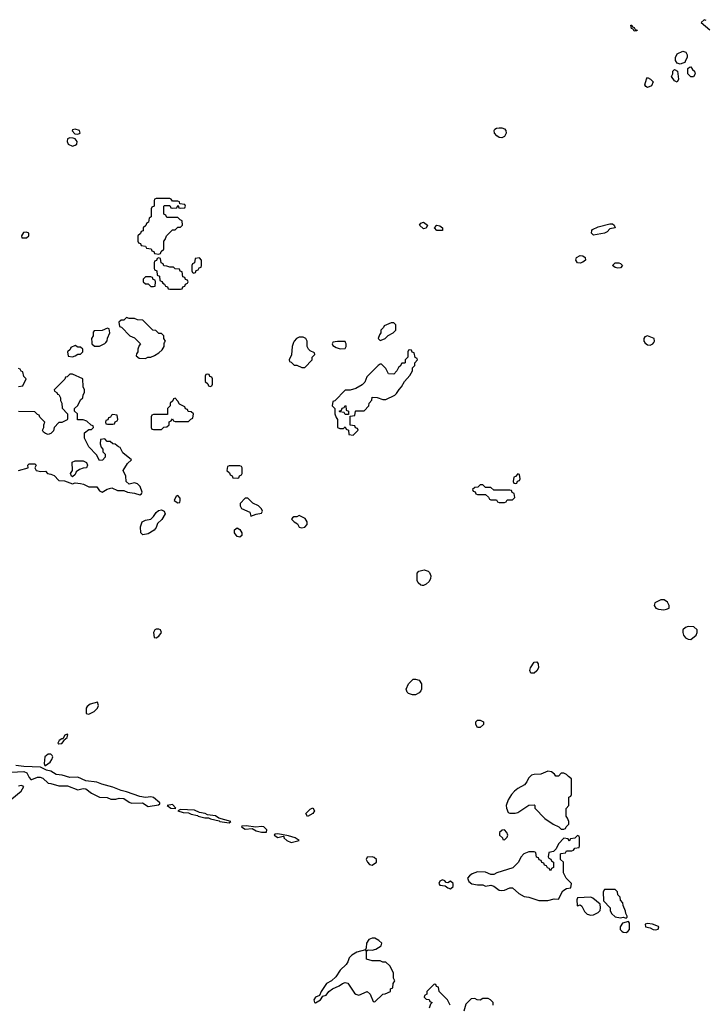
# Model space of a CAD drawing. Header units: inches. Extents: x 2380053 to 2584298, y 380219 to 546618.
# Tile 465 of 656: x 2482839 to 2487910, y 455096 to 462391. Entities that reach past the tile are written whole.
import ezdxf

# ---------------------------------------------------------------- set-up
doc = ezdxf.new("R2010")
doc.units = ezdxf.units.IN
doc.header["$MEASUREMENT"] = 0
doc.layers.add('C4485', color=7, linetype='Continuous')
doc.layers.add('C4486', color=7, linetype='Continuous')

msp = doc.modelspace()

# ---------------------------------------------------------------- linework, layer by layer
at = {"layer": 'C4485', "color": 2}
for points, elevation in [([(2483250, 459978), (2483218, 459962), (2483212.7, 459947.3), (2483194, 459930), (2483198, 459898), (2483230, 459894), (2483250, 459902), (2483270, 459914), (2483290, 459914), (2483306, 459930), (2483306, 459950), (2483290, 459966), (2483270, 459966)], 50), ([(2485730, 459946), (2485718, 459942), (2485714, 459930), (2485714, 459890), (2485694, 459870), (2485694, 459850), (2485690, 459846), (2485670, 459846), (2485656.9, 459823.1), (2485644.7, 459815.3), (2485632, 459790), (2485610, 459766), (2485570, 459768), (2485550, 459806), (2485518, 459838), (2485510, 459838), (2485494, 459830), (2485410, 459746), (2485395.3, 459704.7), (2485375.3, 459684.7), (2485330, 459658), (2485287.3, 459647.3), (2485250, 459646), (2485172.7, 459567.3), (2485158, 459562), (2485154, 459530), (2485174, 459510), (2485174, 459470), (2485183.6, 459443.6), (2485194, 459430), (2485194, 459370), (2485210, 459362), (2485238, 459362), (2485250, 459374), (2485258, 459358), (2485274, 459350), (2485278, 459318), (2485310, 459314), (2485346, 459350), (2485342, 459362), (2485327.3, 459367.3), (2485322, 459382), (2485287.3, 459387.3), (2485286, 459454), (2485322, 459458), (2485326, 459490), (2485330, 459494), (2485390, 459494), (2485426, 459530), (2485428, 459550), (2485447.3, 459572.7), (2485450, 459594), (2485487.3, 459592.7), (2485530, 459578), (2485550, 459578), (2485618, 459610), (2485630, 459622), (2485649, 459651), (2485668, 459670), (2485688.9, 459711.1), (2485730, 459754), (2485748, 459790), (2485748.4, 459811.6), (2485766, 459830), (2485766, 459850), (2485786, 459870), (2485782, 459882), (2485767.3, 459887.3), (2485762, 459922), (2485747.3, 459927.3), (2485742, 459942)], 50), ([(2484230, 459766), (2484218, 459762), (2484214, 459750), (2484214, 459710), (2484232.7, 459692.7), (2484238, 459678), (2484250, 459674), (2484262, 459678), (2484266, 459690), (2484266, 459730), (2484262, 459742), (2484247.3, 459747.3), (2484242, 459762)], 50), ([(2483990, 459586), (2483978, 459582), (2483972.7, 459567.3), (2483954, 459550), (2483954, 459530), (2483934, 459510), (2483932.7, 459467.3), (2483830, 459466), (2483818, 459462), (2483814, 459450), (2483814, 459370), (2483818, 459358), (2483830, 459354), (2483890, 459354), (2483907.3, 459372.7), (2483930, 459374), (2483946, 459390), (2483947.3, 459412.7), (2483962, 459418), (2483970, 459434), (2483978, 459418), (2483990, 459414), (2484090, 459414), (2484107.3, 459432.7), (2484122, 459438), (2484126, 459470), (2484110, 459486), (2484087.3, 459487.3), (2484082, 459502), (2484067.3, 459507.3), (2484062, 459522), (2484022, 459542), (2484010, 459566)], 50), ([(2485250, 459466), (2485242, 459482), (2485210, 459486), (2485206, 459490), (2485222, 459498), (2485227.3, 459512.7), (2485242, 459518), (2485250, 459534), (2485254, 459530), (2485258, 459498), (2485274, 459490), (2485274, 459466), (2485270, 459466)], 50), ([(2483530, 459466), (2483518, 459462), (2483512.7, 459447.3), (2483498, 459442), (2483492.7, 459427.3), (2483478, 459422), (2483474, 459410), (2483478, 459398), (2483490, 459394), (2483530, 459394), (2483542, 459398), (2483547.3, 459412.7), (2483562, 459418), (2483566, 459430), (2483562, 459462)], 50), ([(2483230, 459004), (2483222, 459010), (2483215.3, 459030), (2483229, 459050), (2483227.3, 459112.7), (2483250, 459122), (2483310, 459122), (2483334, 459110), (2483342, 459090), (2483334, 459070), (2483310, 459068.7), (2483282, 459058), (2483258, 459042), (2483250, 459022)], 50), ([(2484470, 459086), (2484390, 459086), (2484378, 459082), (2484374, 459050), (2484392.7, 459032.7), (2484398, 459018), (2484412.7, 459012.7), (2484418, 458998), (2484450, 458994), (2484462, 458998), (2484467.3, 459012.7), (2484482, 459018), (2484486, 459030), (2484486, 459070), (2484482, 459082)], 50), ([(2486530, 459026), (2486512.7, 459007.3), (2486498, 459002), (2486494, 458970), (2486498, 458958), (2486510, 458954), (2486522, 458958), (2486527.3, 458972.7), (2486542, 458978), (2486546, 458990), (2486542, 459022)], 50), ([(2486270, 458946), (2486250, 458946), (2486232.7, 458927.3), (2486210, 458926), (2486194, 458910), (2486198, 458898), (2486212.7, 458892.7), (2486218, 458878), (2486230, 458874), (2486290, 458874), (2486312.7, 458852.7), (2486318, 458838), (2486330, 458834), (2486370, 458834), (2486378, 458818), (2486390, 458814), (2486430, 458814), (2486442, 458818), (2486450, 458834), (2486490, 458834), (2486506, 458850), (2486502, 458882), (2486487.3, 458887.3), (2486482, 458902), (2486470, 458906), (2486350, 458906), (2486330, 458926), (2486290, 458926)], 50), ([(2484010, 458866), (2483998, 458862), (2483982, 458830), (2484010, 458812), (2484026, 458814), (2484028, 458830), (2484027.3, 458847.3)], 50), ([(2484530, 458846), (2484510, 458846), (2484472.7, 458807.3), (2484472, 458790), (2484482, 458770), (2484543.6, 458743.6), (2484550, 458714), (2484590, 458727.3), (2484630, 458734), (2484638, 458750), (2484630, 458766), (2484608.4, 458788.4), (2484566, 458810)], 50), ([(2483750, 458575.3), (2483735.3, 458590), (2483733.6, 458633.6), (2483745.2, 458670), (2483770, 458684), (2483810, 458691.3), (2483830, 458711.3), (2483850, 458741), (2483866, 458754), (2483890, 458759.1), (2483910, 458750.7), (2483916.3, 458730), (2483892.8, 458687.2), (2483860.7, 458659.3), (2483850.8, 458630), (2483836, 458610), (2483790, 458582.7)], 46), ([(2484910, 458718), (2484891.1, 458708.9), (2484870, 458708), (2484859.6, 458700.4), (2484852, 458690), (2484871.3, 458670), (2484895.9, 458655.9), (2484910, 458632), (2484930, 458626.8), (2484950, 458632), (2484968, 458650), (2484968, 458670), (2484954.6, 458694.6)], 50), ([(2484470, 458558), (2484450, 458562.7), (2484429.2, 458590), (2484430, 458612), (2484450, 458626), (2484470, 458614.8), (2484484.9, 458590), (2484484, 458570)], 46), ([(2485830, 458199), (2485820.2, 458200.2), (2485810, 458202), (2485790, 458218), (2485783.1, 458236.9), (2485782, 458290), (2485794.6, 458305.4), (2485835.3, 458315.3), (2485865.4, 458305.4), (2485875.3, 458295.3), (2485884.7, 458270), (2485882, 458250), (2485870.9, 458229.1), (2485850, 458208.7)], 46), ([(2487587.5, 458092.5), (2487544.7, 458070), (2487538.8, 458050), (2487551.3, 458030), (2487570, 458023), (2487610, 458019.1), (2487630, 458024), (2487649, 458031), (2487649.3, 458050), (2487636.6, 458076.6), (2487612.3, 458092.3)], 50), ([(2483870, 457876), (2483850, 457876), (2483841, 457870), (2483831.3, 457850), (2483834, 457814), (2483850, 457812), (2483870, 457824.7), (2483888.7, 457850), (2483882, 457870)], 50), ([(2487790, 457896), (2487770, 457889), (2487751, 457870), (2487750.8, 457850), (2487756, 457830), (2487770, 457811.3), (2487790, 457801), (2487810, 457798), (2487848.9, 457831.1), (2487858, 457850), (2487858, 457870), (2487833.2, 457893.2)], 50), ([(2486650, 457548.7), (2486626, 457550), (2486618, 457570), (2486622, 457590), (2486648.9, 457631.1), (2486670, 457634), (2486679.6, 457619.6), (2486682, 457590), (2486670, 457568)], 46), ([(2485770, 457389.2), (2485749.3, 457389.3), (2485719, 457399), (2485708, 457410), (2485702, 457430), (2485719, 457470), (2485754.6, 457505.4), (2485770, 457506), (2485797.3, 457497.3), (2485816, 457470), (2485814.8, 457430), (2485810, 457418), (2485796.8, 457403.2)], 46), ([(2483414.6, 457334.6), (2483359.8, 457320.2), (2483338, 457302), (2483331, 457290), (2483331.6, 457251.6), (2483350, 457246.8), (2483390, 457266), (2483415.3, 457290), (2483422, 457310)], 50), ([(2486230, 457148), (2486218, 457170), (2486218, 457190), (2486230, 457202), (2486250, 457202), (2486274, 457190), (2486274, 457170), (2486250, 457148)], 46), ([(2483190, 457098), (2483174, 457090), (2483158, 457062), (2483150, 457062), (2483132, 457050), (2483122, 457030), (2483130, 457026), (2483150, 457027.7), (2483168, 457050), (2483166, 457054), (2483190, 457074), (2483195.3, 457095.3)], 50), ([(2483050, 456949), (2483024.7, 456930), (2483019.6, 456879.6), (2483026, 456866), (2483030, 456866), (2483064, 456890), (2483077.2, 456910), (2483084, 456930), (2483080.4, 456940.4), (2483070, 456948.7)], 50), ([(2486750, 456824), (2486699.9, 456800.1), (2486650, 456798.9), (2486630, 456793.3), (2486608, 456772), (2486595.6, 456744.4), (2486577.1, 456722.9), (2486530, 456696.3), (2486504.5, 456675.5), (2486482, 456650), (2486456.4, 456610), (2486442, 456570), (2486444, 456550), (2486458, 456518), (2486470, 456511.3), (2486510, 456511.3), (2486530, 456518), (2486610, 456572), (2486650, 456574), (2486654, 456570), (2486654, 456550), (2486730, 456472), (2486790, 456432), (2486831.6, 456411.6), (2486850, 456394), (2486870, 456394), (2486882, 456398), (2486886, 456410), (2486906, 456430), (2486906, 456450), (2486896.4, 456476.4), (2486886, 456490), (2486887.3, 456547.3), (2486906, 456570), (2486906, 456630), (2486922, 456638), (2486926, 456650), (2486927.3, 456767.3), (2486903.1, 456783.1), (2486890, 456798), (2486870, 456808), (2486850, 456808), (2486830, 456786), (2486810, 456786), (2486800.4, 456800.4), (2486778, 456818)], 50), ([(2483970, 456577), (2483932, 456570), (2483958, 456550), (2483990, 456547.7), (2483995.3, 456550)], 50), ([(2484030, 456539.5), (2484011, 456530), (2484050, 456518), (2484090, 456516), (2484110, 456504.2), (2484155.5, 456495.5), (2484161, 456490), (2484210, 456478), (2484237.3, 456477.3), (2484251.3, 456470), (2484315.3, 456455.3), (2484322, 456450), (2484390, 456441), (2484402, 456450), (2484315.1, 456475.1), (2484290, 456491.6), (2484230, 456499.3), (2484214, 456510), (2484170, 456518), (2484134.2, 456534.2)], 50), ([(2484970, 456488), (2484958, 456510), (2484990, 456542), (2485010.9, 456550.9), (2485022, 456530), (2485011.3, 456510)], 46), ([(2484517.6, 456417.6), (2484484.9, 456415.1), (2484481, 456410), (2484510, 456394.8), (2484559.8, 456399.8), (2484590, 456382), (2484630, 456370.7), (2484650, 456371), (2484668, 456372), (2484669, 456390), (2484648, 456410), (2484630, 456413.3), (2484588, 456408)], 50), ([(2484750, 456359.5), (2484730, 456357.2), (2484724, 456350), (2484750, 456331), (2484790, 456342), (2484796.9, 456336.9), (2484796, 456330), (2484818, 456310), (2484850, 456294), (2484890, 456304.9), (2484908, 456310), (2484879, 456330), (2484830, 456345.1)], 50), ([(2486970, 456346), (2486950, 456326), (2486918, 456322), (2486910, 456306), (2486902, 456322), (2486870, 456326), (2486830, 456286), (2486812.7, 456247.3), (2486792.7, 456227.3), (2486758, 456222), (2486754, 456190), (2486758, 456178), (2486772.7, 456172.7), (2486778, 456158), (2486794, 456150), (2486794, 456110), (2486778, 456102), (2486770, 456086), (2486762, 456102), (2486747.3, 456107.3), (2486742, 456122), (2486727.3, 456127.3), (2486722, 456142), (2486707.3, 456147.3), (2486702, 456162), (2486687.3, 456167.3), (2486682, 456182), (2486667.3, 456187.3), (2486662, 456222), (2486650, 456226), (2486610, 456226), (2486574, 456210), (2486550, 456186), (2486534, 456150), (2486491.6, 456108.4), (2486374, 456070), (2486350, 456058), (2486330, 456058), (2486290, 456075.3), (2486230, 456078), (2486190, 456062), (2486170, 456048.7), (2486156, 456030), (2486164.9, 456004.9), (2486187.9, 455987.9), (2486230, 455981), (2486270, 455982), (2486290, 455972), (2486330, 455978), (2486350, 455971.3), (2486390, 455942.8), (2486410, 455938.8), (2486430, 455941), (2486470, 455958), (2486490, 455958), (2486536.9, 455916.9), (2486575.3, 455895.3), (2486610.9, 455890.9), (2486684.9, 455864.9), (2486750, 455864), (2486796.9, 455876.9), (2486830, 455874), (2486862, 455938), (2486890, 455954), (2486922, 455958), (2486926, 455990), (2486886, 456030), (2486866, 456070), (2486866, 456150), (2486846, 456170), (2486846, 456210), (2486850, 456214), (2486882, 456218), (2486890, 456234), (2486930, 456234), (2486942, 456238), (2486950, 456254), (2486982, 456258), (2486986, 456270), (2486986, 456330), (2486982, 456342)], 50), ([(2486430, 456388), (2486412.7, 456387.3), (2486394, 456370), (2486394, 456350), (2486414, 456330), (2486418, 456318), (2486430, 456314), (2486450, 456334), (2486455.3, 456350), (2486448, 456370)], 50), ([(2485450, 456187.8), (2485413.7, 456186.3), (2485405.5, 456170), (2485415.8, 456150), (2485430, 456132.7), (2485450, 456128.1), (2485482, 456150), (2485482.7, 456170), (2485464.2, 456184.2)], 50), ([(2485970, 456019), (2485950, 456008), (2485942.8, 455990), (2485950, 455978), (2485990, 455974), (2486010, 455958), (2486030, 455951), (2486049, 455970), (2486048.7, 455990), (2486030, 456008.7), (2486010, 455995.3), (2485998, 455998), (2485988, 456010)], 50), ([(2487070, 455888.7), (2486970, 455886), (2486964.7, 455870), (2486967.1, 455827.1), (2486970, 455824.7), (2486990, 455834), (2487003.6, 455823.6), (2487023.8, 455783.8), (2487043.4, 455763.4), (2487070, 455757.1), (2487090, 455759.1), (2487124.7, 455775.3), (2487138, 455790), (2487142, 455810), (2487139, 455839), (2487083.1, 455883.1)], 50), ([(2487250, 455946), (2487170, 455946), (2487162, 455930), (2487163.6, 455863.6), (2487211.6, 455811.6), (2487212, 455790), (2487222, 455770), (2487250, 455744.7), (2487290, 455738), (2487310, 455742), (2487330, 455734), (2487338, 455742), (2487338, 455750), (2487328, 455768), (2487327.3, 455787.3), (2487308.4, 455828.4), (2487307.3, 455847.3), (2487288.4, 455868.4), (2487286, 455890), (2487268.4, 455908.4), (2487266, 455930)], 50), ([(2487348.7, 455708.7), (2487303, 455697), (2487287.3, 455670), (2487287.7, 455650), (2487298.9, 455638.9), (2487310, 455630.4), (2487330, 455628.2), (2487344.4, 455635.6), (2487357, 455650), (2487356.5, 455696.5)], 50), ([(2487490, 455696), (2487472, 455690), (2487474, 455670), (2487510, 455662.8), (2487530, 455651.3), (2487550, 455648), (2487568.4, 455651.6), (2487573.2, 455670), (2487570, 455673.2), (2487526, 455690)], 50), ([(2485450, 455587.3), (2485424.9, 455575.1), (2485408.2, 455550), (2485406.4, 455513.6), (2485399.8, 455500.2), (2485337.2, 455482.8), (2485299.5, 455460.5), (2485280.6, 455439.4), (2485270.2, 455409.8), (2485257.6, 455390), (2485212.2, 455350), (2485179.5, 455300.5), (2485149, 455271), (2485110.8, 455250), (2485071, 455190), (2485058.8, 455161.2), (2485030, 455148), (2485018, 455130), (2485022, 455110), (2485030, 455106), (2485066, 455130), (2485084.7, 455155.3), (2485110, 455164.7), (2485128.7, 455190), (2485155.3, 455210), (2485206.3, 455233.7), (2485230, 455251.3), (2485250, 455258), (2485270, 455252), (2485318, 455178), (2485330, 455171.3), (2485350, 455164.7), (2485411.6, 455191.6), (2485434, 455170), (2485458, 455118), (2485470, 455114), (2485528.4, 455171.6), (2485547.3, 455172.7), (2485586, 455190), (2485586, 455210), (2485602, 455218), (2485606, 455250), (2485618, 455270), (2485608, 455290), (2485608, 455330), (2485580.4, 455380.4), (2485550, 455408), (2485530, 455408), (2485510, 455418), (2485450, 455418), (2485408.7, 455430), (2485408.9, 455488.9), (2485402, 455498), (2485414, 455494), (2485421.2, 455498.8), (2485450, 455497.3), (2485475.9, 455504.1), (2485515.3, 455530), (2485522, 455550), (2485499, 455570), (2485470, 455585.6)], 50)]:
    msp.add_lwpolyline(points, close=True, dxfattribs=dict(at, elevation=elevation))
at = {"layer": 'C4485', "color": 2, "elevation": 50}
for points in [[(2483373.5, 460000), (2483374, 459990), (2483392.7, 459972.7), (2483430, 459972), (2483450, 459982), (2483468.4, 459991.6), (2483475.9, 460000)], [(2483724, 460000), (2483734, 459990), (2483723.6, 459976.4), (2483714, 459950), (2483714, 459930), (2483703.6, 459916.4), (2483702, 459902), (2483723.6, 459883.6), (2483770, 459882), (2483788.4, 459891.6), (2483810, 459892), (2483836.4, 459903.6), (2483870, 459922), (2483894.6, 459945.4), (2483908, 459970), (2483908.4, 459991.6), (2483912.8, 460000)], [(2484867.9, 460000), (2484858, 459970), (2484851.6, 459908.4), (2484834, 459870), (2484838, 459858), (2484850, 459854), (2484872.7, 459832.7), (2484891.6, 459831.6), (2484930, 459814), (2484950, 459814), (2485006, 459870), (2485006, 459890), (2485026, 459910), (2485022, 459922), (2484990, 459938), (2484978, 459950), (2484968.7, 459970), (2484968.7, 460000)], [(2485157.3, 460000), (2485154, 459990), (2485158, 459978), (2485183.6, 459963.6), (2485212.7, 459952.7), (2485250, 459954), (2485258, 459970), (2485258, 459990), (2485253, 460000)], [(2487468.8, 460000), (2487470, 459998), (2487490, 459982.8), (2487510, 459981), (2487528, 459990), (2487535, 460000)], [(2482830, 459674), (2482862, 459678), (2482886, 459730), (2482868.4, 459748.4), (2482862, 459782), (2482850, 459786), (2482842, 459802), (2482830, 459806)], [(2482830, 459050.8), (2482902, 459070), (2482899, 459090), (2482910, 459101), (2482950, 459101), (2482961, 459090), (2482951.3, 459070), (2482961, 459050), (2482995.1, 459044.9), (2483030, 459046), (2483046, 459030), (2483070, 459024.9), (2483093.1, 459013.1), (2483130, 458977.3), (2483170, 458974.8), (2483230, 458951.3), (2483250, 458961), (2483290, 458954.9), (2483311.3, 458950), (2483350.6, 458930.6), (2483410, 458930.4), (2483430, 458901), (2483450, 458891), (2483486.6, 458913.4), (2483522.5, 458922.5), (2483562.4, 458902.4), (2483610, 458902.4), (2483638, 458890), (2483690, 458883.1), (2483728.9, 458871.1), (2483742, 458878), (2483745.2, 458890), (2483732.3, 458932.3), (2483712.7, 458952.7), (2483690, 458959), (2483650, 458949), (2483628, 458970), (2483626, 459010), (2483606, 459050), (2483636.4, 459103.6), (2483666, 459130), (2483603.1, 459183.1), (2483582, 459222), (2483570, 459226), (2483547.3, 459247.3), (2483528.4, 459248.4), (2483510, 459266), (2483487.3, 459267.3), (2483470, 459286), (2483438, 459282), (2483434, 459250), (2483443.6, 459223.6), (2483454, 459210), (2483454, 459190), (2483471.6, 459171.6), (2483472, 459150), (2483452.7, 459127.3), (2483430, 459126), (2483408.4, 459168.4), (2483350, 459226), (2483318, 459290), (2483318, 459330), (2483350, 459354), (2483370, 459354), (2483386, 459370), (2483382, 459382), (2483367.3, 459387.3), (2483336.4, 459416.4), (2483310, 459426), (2483267.3, 459427.3), (2483266, 459470), (2483246, 459490), (2483246, 459510), (2483270, 459534), (2483290, 459574), (2483306, 459590), (2483308.4, 459611.6), (2483318, 459630), (2483318, 459650), (2483308, 459670), (2483306, 459730), (2483230, 459766), (2483210, 459766), (2483190, 459746), (2483178, 459742), (2483172.7, 459727.3), (2483094, 459650), (2483098, 459638), (2483114, 459630), (2483118, 459618), (2483130, 459614), (2483142, 459590), (2483142, 459570), (2483152, 459550), (2483152.7, 459512.7), (2483194, 459470), (2483192.7, 459432.7), (2483190, 459426), (2483150, 459406), (2483130, 459406), (2483094, 459370), (2483090, 459346), (2483070, 459326), (2483050, 459318), (2483030, 459326), (2483016.4, 459336.4), (2483008, 459350), (2483018, 459370), (2483018, 459390), (2483026, 459410), (2482987.3, 459447.3), (2482982, 459462), (2482970, 459466), (2482950, 459486), (2482830, 459488)], [(2482775.6, 456815.6), (2482870, 456820.3), (2482891.8, 456811.8), (2482910, 456776), (2482922.5, 456762.5), (2482930, 456760.7), (2482970, 456778.4), (2482990, 456779.5), (2483011.5, 456771.5), (2483050, 456733.4), (2483070, 456733), (2483130, 456714.9), (2483194.2, 456714.2), (2483270, 456684.9), (2483310, 456694.4), (2483330, 456692.4), (2483370, 456659.3), (2483430, 456630.4), (2483488, 456628), (2483514.9, 456614.9), (2483550, 456617), (2483575.8, 456624.2), (2483610, 456621.5), (2483650, 456593.4), (2483667.1, 456587.1), (2483747.8, 456587.8), (2483790, 456561.1), (2483866, 456574), (2483878, 456582), (2483878, 456590), (2483830, 456629.5), (2483810, 456634.5), (2483770, 456629.5), (2483730, 456636.9), (2483631.3, 456671.3), (2483590, 456680.5), (2483530, 456705.6), (2483446.2, 456726.2), (2483410, 456740.9), (2483330, 456752.3), (2483270, 456779.3), (2483210, 456777), (2483154.2, 456794.2), (2483110, 456798.4), (2483070, 456824.5), (2483038, 456830), (2482993.6, 456853.6), (2482870, 456858), (2482810, 456866.3)], [(2482781.6, 456618.4), (2482850, 456676), (2482868.7, 456710), (2482850, 456717), (2482830, 456712)], [(2486028, 455090), (2486008, 455130), (2485946, 455190), (2485942, 455222), (2485927.3, 455227.3), (2485922, 455242), (2485910, 455246), (2485854, 455190), (2485854, 455170), (2485838, 455162), (2485834, 455150), (2485850, 455134), (2485872.7, 455132.7), (2485878, 455118), (2485894, 455110), (2485882, 455098), (2485872.7, 455067.3)], [(2486346, 455090), (2486346, 455110), (2486326, 455130), (2486310, 455138), (2486270, 455138), (2486250, 455128), (2486228.4, 455128.4), (2486210, 455138), (2486183.6, 455136.4), (2486143.6, 455096.4), (2486130, 455046)]]:
    msp.add_lwpolyline(points, dxfattribs=at)
at = {"layer": 'C4486', "color": 2}
for points, elevation in [([(2487924.7, 462384.7), (2487910, 462391.3), (2487886, 462370), (2487950, 462315.3)], 46), ([(2483912.8, 460000), (2483918, 460010), (2483906, 460030), (2483906, 460050), (2483890, 460066), (2483870, 460066), (2483847.3, 460087.3), (2483826, 460090), (2483750, 460166), (2483712.7, 460167.3), (2483690, 460178), (2483650, 460178), (2483630, 460186), (2483610, 460166), (2483590, 460166), (2483574, 460150), (2483578, 460118), (2483592.7, 460112.7), (2483654, 460050), (2483690, 460034), (2483724, 460000)], 50), ([(2483475.9, 460000), (2483487.3, 460012.7), (2483488.4, 460031.6), (2483506, 460070), (2483502, 460102), (2483490, 460106), (2483450, 460088), (2483390, 460086), (2483383.6, 460076.4), (2483382, 460050), (2483372, 460030), (2483373.5, 460000)], 50), ([(2484968.7, 460000), (2484968.7, 460010), (2484958, 460030), (2484938, 460038), (2484910, 460039), (2484890, 460028.7), (2484870.9, 460009.1), (2484867.9, 460000)], 50), ([(2487535, 460000), (2487542, 460010), (2487538, 460030), (2487490, 460049), (2487470, 460042), (2487461, 460030), (2487462.8, 460010), (2487468.8, 460000)], 50), ([(2485253, 460000), (2485250, 460006), (2485192.7, 460007.3), (2485158, 460002), (2485157.3, 460000)], 50)]:
    msp.add_lwpolyline(points, dxfattribs=dict(at, elevation=elevation))
for points, elevation in [([(2487390, 462306), (2487382, 462322), (2487370, 462326), (2487366, 462350), (2487374, 462350), (2487378, 462338), (2487390, 462334), (2487398, 462318), (2487412.7, 462312.7), (2487410, 462308)], 46), ([(2487730, 462062), (2487710, 462068), (2487697.2, 462090), (2487697.2, 462110), (2487710, 462138), (2487750, 462158), (2487772, 462150), (2487782, 462130), (2487782, 462110), (2487771.6, 462088.4), (2487764.7, 462075.3), (2487750, 462068.7)], 46), ([(2487710, 461928.7), (2487690, 461938), (2487668, 461970), (2487678, 461990), (2487678, 462010), (2487690, 462022), (2487711.3, 462010), (2487718, 461950)], 46), ([(2487810, 461968), (2487788.7, 461990), (2487788, 462030), (2487800.4, 462039.6), (2487810, 462042), (2487822.8, 462022.8), (2487838, 462010), (2487842, 461990), (2487830, 461968)], 46), ([(2487490, 461888), (2487476.4, 461896.4), (2487469.2, 461909.2), (2487482, 461950), (2487490, 461962), (2487511.1, 461951.1), (2487531.3, 461930), (2487518, 461902)], 46), ([(2483250, 461579.3), (2483230, 461575.3), (2483227.5, 461567.5), (2483246.4, 461546.4), (2483270, 461542.8), (2483288, 461550), (2483281.2, 461570)], 50), ([(2486410, 461517), (2486390, 461519.6), (2486372.7, 461530), (2486356.2, 461550), (2486352.7, 461570), (2486359.3, 461580.7), (2486371.9, 461588.1), (2486390.5, 461590.5), (2486410.5, 461590.5), (2486430, 461582.8), (2486440.7, 461570), (2486443, 461550), (2486430, 461526.6)], 46), ([(2483210, 461515.3), (2483192, 461508), (2483191.3, 461490), (2483198, 461470), (2483230, 461454.8), (2483250, 461461), (2483262, 461470), (2483264, 461490), (2483250, 461508.7), (2483234.6, 461514.6)], 50), ([(2483950, 461066), (2483850, 461066), (2483838, 461062), (2483834, 461050), (2483834, 461010), (2483818, 461002), (2483814, 460990), (2483814, 460930), (2483798, 460922), (2483794, 460890), (2483778, 460882), (2483772.7, 460867.3), (2483754, 460850), (2483752.7, 460827.3), (2483738, 460822), (2483732.7, 460807.3), (2483714, 460790), (2483714, 460750), (2483718, 460738), (2483732.7, 460732.7), (2483738, 460718), (2483770, 460714), (2483778, 460698), (2483812.7, 460692.7), (2483818, 460678), (2483832.7, 460672.7), (2483838, 460658), (2483870, 460654), (2483882, 460658), (2483887.3, 460672.7), (2483906, 460690), (2483906, 460750), (2483916.4, 460763.6), (2483926, 460790), (2483970, 460834), (2483990, 460834), (2484010, 460854), (2484030, 460854), (2484046, 460870), (2484042, 460902), (2484027.3, 460907.3), (2484010, 460926), (2483930, 460926), (2483922, 460942), (2483906, 460950), (2483906, 461010), (2483910, 461014), (2483950, 461014), (2483958, 460998), (2483970, 460994), (2484002, 460998), (2484010, 461014), (2484014, 461014), (2484018, 460998), (2484030, 460994), (2484062, 460998), (2484066, 461010), (2484062, 461022), (2484026, 461026), (2484022, 461042), (2484010, 461046), (2483970, 461046), (2483962, 461062)], 50), ([(2485830, 460842.7), (2485799.3, 460870), (2485810, 460882.8), (2485830.8, 460890), (2485859.3, 460870), (2485850, 460846)], 46), ([(2485970, 460829.3), (2485930, 460829.5), (2485912.3, 460850), (2485930, 460867.7), (2485950, 460863), (2485970.7, 460850)], 46), ([(2487090, 460794), (2487074, 460810), (2487077.2, 460830), (2487082.9, 460837.1), (2487123.3, 460856.7), (2487210, 460878), (2487230, 460878), (2487242, 460870), (2487250.7, 460849.3), (2487210, 460842), (2487190, 460819), (2487170, 460809.4)], 46), ([(2482890, 460818), (2482866.4, 460813.6), (2482852, 460790), (2482854, 460774), (2482890, 460774), (2482906, 460790), (2482906, 460810)], 50), ([(2483870, 460626), (2483858, 460622), (2483852.7, 460607.3), (2483838, 460602), (2483834, 460590), (2483834, 460550), (2483838, 460538), (2483854, 460530), (2483858, 460498), (2483874, 460490), (2483878, 460458), (2483892.7, 460452.7), (2483898, 460438), (2483912.7, 460432.7), (2483918, 460418), (2483932.7, 460412.7), (2483938, 460398), (2483950, 460394), (2484030, 460394), (2484042, 460398), (2484047.3, 460412.7), (2484062, 460418), (2484067.3, 460432.7), (2484082, 460438), (2484086, 460450), (2484082, 460462), (2484067.3, 460467.3), (2484062, 460482), (2484047.3, 460487.3), (2484042, 460522), (2484027.3, 460527.3), (2484022, 460542), (2483990, 460546), (2483978, 460558), (2483950, 460558), (2483930, 460566), (2483907.3, 460567.3), (2483902, 460582), (2483886, 460590), (2483882, 460622)], 50), ([(2484170, 460626), (2484138, 460622), (2484134, 460590), (2484118, 460582), (2484114, 460570), (2484114, 460530), (2484118, 460518), (2484130, 460514), (2484142, 460518), (2484147.3, 460532.7), (2484162, 460538), (2484167.3, 460552.7), (2484182, 460558), (2484186, 460570), (2484186, 460610)], 50), ([(2486990, 460586.6), (2486969.6, 460589.6), (2486958, 460610), (2486962.9, 460630), (2486990, 460644.9), (2487010, 460641.3), (2487027.7, 460630), (2487030.6, 460610), (2487010, 460594.5)], 46), ([(2487270, 460549.6), (2487250, 460555.1), (2487229.3, 460570), (2487249, 460590), (2487278, 460590), (2487290, 460584.9), (2487304.9, 460570), (2487290, 460552.7)], 46), ([(2483810, 460486), (2483770, 460486), (2483754, 460470), (2483754, 460450), (2483770, 460434), (2483790, 460434), (2483810, 460414), (2483830, 460414), (2483842, 460418), (2483846, 460450), (2483842, 460462), (2483827.3, 460467.3), (2483822, 460482)], 50), ([(2485610, 460146), (2485590, 460146), (2485538, 460122), (2485534, 460110), (2485514, 460090), (2485514, 460070), (2485503.6, 460056.4), (2485494, 460030), (2485510, 460014), (2485530, 460022), (2485546, 460030), (2485568.4, 460051.6), (2485606, 460070), (2485626, 460090), (2485626, 460130)], 50)]:
    msp.add_lwpolyline(points, close=True, dxfattribs=dict(at, elevation=elevation))

doc.saveas('drawing.dxf')
